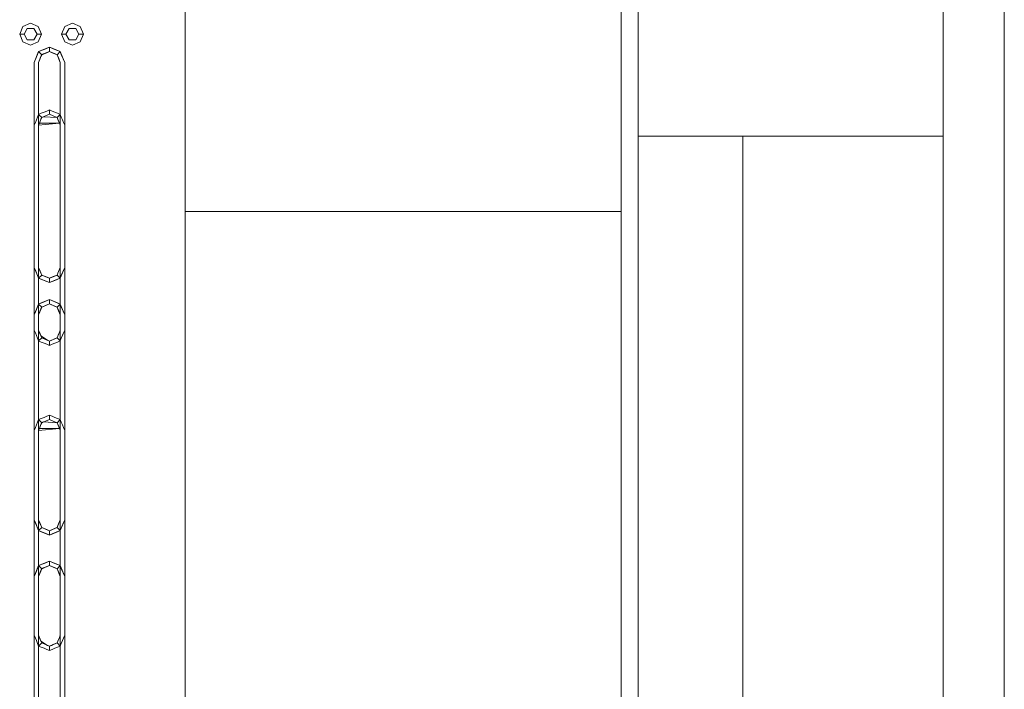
# Model space of a CAD drawing. Header units: millimetres. Extents: x 2 to 902, y -447 to 199.
# Tile 558 of 656: x 27.25 to 29.51, y 157.37 to 158.9. Entities that reach past the tile are written whole.
import ezdxf

# ---------------------------------------------------------------- set-up
doc = ezdxf.new("R2010")
doc.units = ezdxf.units.MM
doc.header["$MEASUREMENT"] = 0
for name, color, linetype, lineweight in [('IFC-Elemento construtivo genérico-Contorno', 253, 'Continuous', 5), ('IFC-Laje-Contorno', 134, 'Continuous', 5), ('IFC-Parede padrão-Contorno', 44, 'Continuous', 5), ('IFC-Parede-Contorno', 42, 'Continuous', 5), ('IFC-Pilar-Contorno', 83, 'Continuous', 5), ('IFC-Viga-Contorno', 66, 'Continuous', 5)]:
    doc.layers.add(name, color=color, linetype=linetype, lineweight=lineweight)

msp = doc.modelspace()

# ---------------------------------------------------------------- linework, layer by layer
at = {"layer": 'IFC-Elemento construtivo genérico-Contorno', "color": 7, "lineweight": 5}
for p, q in [((27.2489, 158.8714), (27.2562, 158.8891)), ((27.2489, 158.8714), (27.2562, 158.8891)), ((27.2562, 158.8891), (27.2739, 158.8964)), ((27.2562, 158.8891), (27.2739, 158.8964)), ((27.2739, 158.8964), (27.2916, 158.8891)), ((27.2739, 158.8964), (27.2916, 158.8891)), ((27.2916, 158.8891), (27.2989, 158.8714)), ((27.2916, 158.8891), (27.2989, 158.8714)), ((27.3449, 158.8714), (27.3522, 158.8891)), ((27.3449, 158.8714), (27.3522, 158.8891)), ((27.3522, 158.8891), (27.3699, 158.8964)), ((27.3522, 158.8891), (27.3699, 158.8964)), ((27.3699, 158.8964), (27.3876, 158.8891)), ((27.3699, 158.8964), (27.3876, 158.8891)), ((27.3876, 158.8891), (27.3949, 158.8714)), ((27.3876, 158.8891), (27.3949, 158.8714)), ((27.2489, 158.8714), (27.2589, 158.8714)), ((27.2489, 158.8714), (27.2562, 158.8538)), ((27.2489, 158.8714), (27.2589, 158.8714)), ((27.2489, 158.8714), (27.2562, 158.8538)), ((27.2589, 158.8714), (27.2664, 158.8844)), ((27.2589, 158.8714), (27.2664, 158.8844)), ((27.2589, 158.8714), (27.2664, 158.8584)), ((27.2589, 158.8714), (27.2664, 158.8584)), ((27.2664, 158.8844), (27.2814, 158.8844)), ((27.2664, 158.8844), (27.2814, 158.8844)), ((27.2814, 158.8844), (27.2889, 158.8714)), ((27.2814, 158.8844), (27.2889, 158.8714)), ((27.2814, 158.8584), (27.2889, 158.8714)), ((27.2814, 158.8584), (27.2889, 158.8714)), ((27.2889, 158.8714), (27.2989, 158.8714)), ((27.2889, 158.8714), (27.2989, 158.8714)), ((27.2916, 158.8538), (27.2989, 158.8714)), ((27.2916, 158.8538), (27.2989, 158.8714)), ((27.3449, 158.8714), (27.3549, 158.8714)), ((27.3449, 158.8714), (27.3522, 158.8538)), ((27.3449, 158.8714), (27.3549, 158.8714)), ((27.3449, 158.8714), (27.3522, 158.8538)), ((27.3549, 158.8714), (27.3624, 158.8844)), ((27.3549, 158.8714), (27.3624, 158.8844)), ((27.3549, 158.8714), (27.3624, 158.8584)), ((27.3549, 158.8714), (27.3624, 158.8584)), ((27.3624, 158.8844), (27.3774, 158.8844)), ((27.3624, 158.8844), (27.3774, 158.8844)), ((27.3774, 158.8844), (27.3849, 158.8714)), ((27.3774, 158.8844), (27.3849, 158.8714)), ((27.3774, 158.8584), (27.3849, 158.8714)), ((27.3774, 158.8584), (27.3849, 158.8714)), ((27.3849, 158.8714), (27.3949, 158.8714)), ((27.3849, 158.8714), (27.3949, 158.8714)), ((27.3876, 158.8538), (27.3949, 158.8714)), ((27.3876, 158.8538), (27.3949, 158.8714)), ((27.2562, 158.8538), (27.2739, 158.8464)), ((27.2562, 158.8538), (27.2739, 158.8464)), ((27.2664, 158.8584), (27.2814, 158.8584)), ((27.2664, 158.8584), (27.2814, 158.8584)), ((27.2739, 158.8464), (27.2916, 158.8538)), ((27.2739, 158.8464), (27.2916, 158.8538)), ((27.2924, 158.8312), (27.3171, 158.8414)), ((27.2985, 158.8337), (27.3171, 158.8414)), ((27.3047, 158.8363), (27.3171, 158.8414)), ((27.3109, 158.8389), (27.3171, 158.8414)), ((27.3171, 158.8314), (27.3171, 158.8414)), ((27.3171, 158.8414), (27.3419, 158.8312)), ((27.3171, 158.8414), (27.3295, 158.8363)), ((27.3171, 158.8414), (27.3357, 158.8337)), ((27.3171, 158.8414), (27.3233, 158.8389)), ((27.3522, 158.8538), (27.3699, 158.8464)), ((27.3522, 158.8538), (27.3699, 158.8464)), ((27.3624, 158.8584), (27.3774, 158.8584)), ((27.3624, 158.8584), (27.3774, 158.8584)), ((27.3699, 158.8464), (27.3876, 158.8538)), ((27.3699, 158.8464), (27.3876, 158.8538)), ((27.2821, 158.8064), (27.2924, 158.8312)), ((27.2821, 158.8064), (27.2898, 158.825)), ((27.2898, 158.825), (27.2924, 158.8312)), ((27.2921, 158.8064), (27.2977, 158.82)), ((27.2924, 158.8312), (27.3109, 158.8389)), ((27.2924, 158.8312), (27.3047, 158.8363)), ((27.2924, 158.8312), (27.2985, 158.8337)), ((27.2924, 158.8312), (27.2994, 158.8241)), ((27.296, 158.8158), (27.2977, 158.82)), ((27.2977, 158.82), (27.2994, 158.8241)), ((27.2994, 158.8241), (27.3171, 158.8314)), ((27.2994, 158.8241), (27.3127, 158.8296)), ((27.2994, 158.8241), (27.3083, 158.8278)), ((27.2994, 158.8241), (27.3038, 158.8259)), ((27.3038, 158.8259), (27.3171, 158.8314)), ((27.3083, 158.8278), (27.3171, 158.8314)), ((27.3127, 158.8296), (27.3171, 158.8314)), ((27.3171, 158.8314), (27.3348, 158.8241)), ((27.3171, 158.8314), (27.3259, 158.8278)), ((27.3171, 158.8314), (27.3215, 158.8296)), ((27.3171, 158.8314), (27.3304, 158.8259)), ((27.3215, 158.8296), (27.3348, 158.8241)), ((27.3233, 158.8389), (27.3419, 158.8312)), ((27.3259, 158.8278), (27.3348, 158.8241)), ((27.3295, 158.8363), (27.3419, 158.8312)), ((27.3304, 158.8259), (27.3348, 158.8241)), ((27.3348, 158.8241), (27.3419, 158.8312)), ((27.3348, 158.8241), (27.3421, 158.8064)), ((27.3348, 158.8241), (27.3384, 158.8153)), ((27.3348, 158.8241), (27.3366, 158.8197)), ((27.3348, 158.8241), (27.3403, 158.8109)), ((27.3357, 158.8337), (27.3419, 158.8312)), ((27.3366, 158.8197), (27.3421, 158.8064)), ((27.3419, 158.8312), (27.347, 158.8188)), ((27.3419, 158.8312), (27.3444, 158.825)), ((27.3444, 158.825), (27.3521, 158.8064)), ((27.347, 158.8188), (27.3521, 158.8064)), ((27.347, 158.8188), (27.3494, 158.813)), ((27.2821, 158.3364), (27.2821, 158.8064)), ((27.2921, 158.8064), (27.294, 158.8111)), ((27.2921, 158.3364), (27.2921, 158.8064)), ((27.294, 158.8111), (27.296, 158.8158)), ((27.3384, 158.8153), (27.3421, 158.8064)), ((27.3403, 158.8109), (27.3421, 158.8064)), ((27.3421, 158.3364), (27.3421, 158.8064)), ((27.3494, 158.813), (27.3521, 158.8064)), ((27.3521, 158.3364), (27.3521, 158.8064)), ((27.2898, 158.681), (27.2924, 158.6872)), ((27.2924, 158.6872), (27.2985, 158.6897)), ((27.2924, 158.6872), (27.2994, 158.6801)), ((27.2985, 158.6897), (27.3047, 158.6923)), ((27.2994, 158.6801), (27.3083, 158.6838)), ((27.3047, 158.6923), (27.3109, 158.6949)), ((27.3083, 158.6838), (27.3171, 158.6874)), ((27.3109, 158.6949), (27.3171, 158.6974)), ((27.3171, 158.6874), (27.3171, 158.6974)), ((27.3171, 158.6974), (27.3233, 158.6949)), ((27.3171, 158.6874), (27.3259, 158.6838)), ((27.3233, 158.6949), (27.3295, 158.6923)), ((27.3259, 158.6838), (27.3348, 158.6801)), ((27.3295, 158.6923), (27.3357, 158.6897)), ((27.3348, 158.6801), (27.3419, 158.6872)), ((27.3357, 158.6897), (27.3419, 158.6872)), ((27.3419, 158.6872), (27.3444, 158.681)), ((27.2821, 158.6624), (27.2848, 158.669)), ((27.2821, 158.1924), (27.2821, 158.6624)), ((27.2848, 158.669), (27.2872, 158.6748)), ((27.2872, 158.6748), (27.2898, 158.681)), ((27.2921, 158.6624), (27.294, 158.6671)), ((27.2921, 158.6624), (27.3403, 158.6668)), ((27.2921, 158.1924), (27.2921, 158.6624)), ((27.294, 158.6671), (27.2977, 158.676)), ((27.294, 158.6671), (27.296, 158.6718)), ((27.294, 158.6671), (27.3403, 158.6668)), ((27.296, 158.6718), (27.2977, 158.676)), ((27.2977, 158.676), (27.2994, 158.6801)), ((27.2994, 158.6801), (27.3038, 158.6819)), ((27.3038, 158.6819), (27.3348, 158.6801)), ((27.3348, 158.6801), (27.3384, 158.6713)), ((27.3348, 158.6801), (27.3366, 158.6757)), ((27.3366, 158.6757), (27.3403, 158.6668)), ((27.3384, 158.6713), (27.3403, 158.6668)), ((27.3403, 158.6668), (27.3421, 158.6624)), ((27.3421, 158.1924), (27.3421, 158.6624)), ((27.3444, 158.681), (27.347, 158.6748)), ((27.347, 158.6748), (27.3494, 158.669)), ((27.3494, 158.669), (27.3521, 158.6624)), ((27.3521, 158.1924), (27.3521, 158.6624)), ((27.2821, 158.3364), (27.2872, 158.3241)), ((27.2821, 158.3364), (27.2848, 158.3299)), ((27.2821, 158.3364), (27.2898, 158.3179)), ((27.2848, 158.3299), (27.2872, 158.3241)), ((27.2872, 158.3241), (27.2924, 158.3117)), ((27.2921, 158.3364), (27.2994, 158.3188)), ((27.2921, 158.3364), (27.2958, 158.3276)), ((27.2921, 158.3364), (27.2976, 158.3232)), ((27.2921, 158.3364), (27.2939, 158.332)), ((27.2939, 158.332), (27.2958, 158.3276)), ((27.2976, 158.3232), (27.2994, 158.3188)), ((27.3348, 158.3188), (27.3365, 158.3229)), ((27.3365, 158.3229), (27.3421, 158.3364)), ((27.3365, 158.3229), (27.3382, 158.327)), ((27.3382, 158.327), (27.3402, 158.3317)), ((27.3402, 158.3317), (27.3421, 158.3364)), ((27.3419, 158.3117), (27.3521, 158.3364)), ((27.3419, 158.3117), (27.3494, 158.3299)), ((27.3444, 158.3179), (27.3521, 158.3364)), ((27.3494, 158.3299), (27.3521, 158.3364)), ((27.2898, 158.3179), (27.2924, 158.3117)), ((27.2924, 158.3117), (27.2994, 158.3188)), ((27.2924, 158.3117), (27.3047, 158.3066)), ((27.2924, 158.3117), (27.2985, 158.3091)), ((27.2924, 158.3117), (27.3109, 158.304)), ((27.2924, 158.3117), (27.3171, 158.3014)), ((27.2985, 158.3091), (27.3171, 158.3014)), ((27.2994, 158.3188), (27.3171, 158.3114)), ((27.2994, 158.3188), (27.3083, 158.3151)), ((27.2994, 158.3188), (27.3127, 158.3133)), ((27.2994, 158.3188), (27.3038, 158.3169)), ((27.3038, 158.3169), (27.3171, 158.3114)), ((27.3047, 158.3066), (27.3171, 158.3014)), ((27.3083, 158.3151), (27.3171, 158.3114)), ((27.3109, 158.304), (27.3171, 158.3014)), ((27.3127, 158.3133), (27.3171, 158.3114)), ((27.3171, 158.3114), (27.3348, 158.3188)), ((27.3171, 158.3114), (27.3304, 158.3169)), ((27.3171, 158.3114), (27.3259, 158.3151)), ((27.3171, 158.3114), (27.3215, 158.3133)), ((27.3171, 158.3014), (27.3419, 158.3117)), ((27.3171, 158.3014), (27.3171, 158.3114)), ((27.3171, 158.3014), (27.3357, 158.3091)), ((27.3171, 158.3014), (27.3295, 158.3066)), ((27.3171, 158.3014), (27.3233, 158.304)), ((27.3215, 158.3133), (27.3348, 158.3188)), ((27.3233, 158.304), (27.3419, 158.3117)), ((27.3259, 158.3151), (27.3348, 158.3188)), ((27.3295, 158.3066), (27.3419, 158.3117)), ((27.3304, 158.3169), (27.3348, 158.3188)), ((27.3348, 158.3188), (27.3419, 158.3117)), ((27.3357, 158.3091), (27.3419, 158.3117)), ((27.3419, 158.3117), (27.3444, 158.3179)), ((27.2924, 158.2522), (27.3171, 158.2624)), ((27.2924, 158.2522), (27.3047, 158.2573)), ((27.2924, 158.2522), (27.2985, 158.2547)), ((27.2985, 158.2547), (27.3171, 158.2624)), ((27.3047, 158.2573), (27.3171, 158.2624)), ((27.3171, 158.2524), (27.3171, 158.2624)), ((27.3171, 158.2624), (27.3419, 158.2522)), ((27.3171, 158.2624), (27.3295, 158.2573)), ((27.3171, 158.2624), (27.3357, 158.2547)), ((27.3295, 158.2573), (27.3419, 158.2522)), ((27.3357, 158.2547), (27.3419, 158.2522)), ((27.2821, 158.2274), (27.2924, 158.2522)), ((27.2821, 158.2274), (27.2898, 158.246)), ((27.2821, 158.2274), (27.2848, 158.234)), ((27.2848, 158.234), (27.2872, 158.2398)), ((27.2872, 158.2398), (27.2924, 158.2522)), ((27.2898, 158.246), (27.2924, 158.2522)), ((27.2921, 158.2274), (27.2994, 158.2451)), ((27.2921, 158.2274), (27.2977, 158.241)), ((27.2921, 158.2274), (27.294, 158.2321)), ((27.2924, 158.2522), (27.2994, 158.2451)), ((27.294, 158.2321), (27.296, 158.2368)), ((27.296, 158.2368), (27.2977, 158.241)), ((27.2977, 158.241), (27.2994, 158.2451)), ((27.2994, 158.2451), (27.3171, 158.2524)), ((27.2994, 158.2451), (27.3083, 158.2488)), ((27.2994, 158.2451), (27.3038, 158.2469)), ((27.3038, 158.2469), (27.3171, 158.2524)), ((27.3083, 158.2488), (27.3171, 158.2524)), ((27.3171, 158.2524), (27.3259, 158.2488)), ((27.3171, 158.2524), (27.3304, 158.2469)), ((27.3171, 158.2524), (27.3348, 158.2451)), ((27.3259, 158.2488), (27.3348, 158.2451)), ((27.3304, 158.2469), (27.3348, 158.2451)), ((27.3348, 158.2451), (27.3419, 158.2522)), ((27.3348, 158.2451), (27.3421, 158.2274)), ((27.3348, 158.2451), (27.3384, 158.2363)), ((27.3348, 158.2451), (27.3366, 158.2407)), ((27.3366, 158.2407), (27.3421, 158.2274)), ((27.3384, 158.2363), (27.3403, 158.2318)), ((27.3403, 158.2318), (27.3421, 158.2274)), ((27.3419, 158.2522), (27.3521, 158.2274)), ((27.3419, 158.2522), (27.347, 158.2398)), ((27.3419, 158.2522), (27.3444, 158.246)), ((27.3444, 158.246), (27.3521, 158.2274)), ((27.347, 158.2398), (27.3521, 158.2274)), ((27.347, 158.2398), (27.3494, 158.234)), ((27.3494, 158.234), (27.3521, 158.2274)), ((27.2821, 157.7574), (27.2821, 158.2274)), ((27.2921, 157.7574), (27.2921, 158.2274)), ((27.3421, 157.7574), (27.3421, 158.2274)), ((27.3521, 157.7574), (27.3521, 158.2274)), ((27.2821, 158.1924), (27.2848, 158.1859)), ((27.2921, 158.1924), (27.2958, 158.1836)), ((27.2921, 158.1924), (27.2939, 158.188)), ((27.2939, 158.188), (27.2976, 158.1792)), ((27.3348, 158.1748), (27.3402, 158.1877)), ((27.3382, 158.183), (27.3402, 158.1877)), ((27.3402, 158.1877), (27.3421, 158.1924)), ((27.3444, 158.1739), (27.3521, 158.1924)), ((27.3494, 158.1859), (27.3521, 158.1924)), ((27.2848, 158.1859), (27.2872, 158.1801)), ((27.2872, 158.1801), (27.2898, 158.1739)), ((27.2898, 158.1739), (27.2924, 158.1677)), ((27.2924, 158.1677), (27.2994, 158.1748)), ((27.2924, 158.1677), (27.2985, 158.1651)), ((27.2958, 158.1836), (27.2994, 158.1748)), ((27.2976, 158.1792), (27.3127, 158.1693)), ((27.2985, 158.1651), (27.3047, 158.1626)), ((27.2994, 158.1748), (27.3083, 158.1711)), ((27.3083, 158.1711), (27.3171, 158.1674)), ((27.3127, 158.1693), (27.3171, 158.1674)), ((27.3171, 158.1674), (27.3348, 158.1748)), ((27.3171, 158.1674), (27.3259, 158.1711)), ((27.3171, 158.1674), (27.3215, 158.1693)), ((27.3171, 158.1574), (27.3171, 158.1674)), ((27.3215, 158.1693), (27.3259, 158.1711)), ((27.3259, 158.1711), (27.3348, 158.1748)), ((27.3259, 158.1711), (27.3304, 158.1729)), ((27.3295, 158.1626), (27.3357, 158.1651)), ((27.3304, 158.1729), (27.3348, 158.1748)), ((27.3348, 158.1748), (27.3365, 158.1789)), ((27.3348, 158.1748), (27.3419, 158.1677)), ((27.3357, 158.1651), (27.3419, 158.1677)), ((27.3365, 158.1789), (27.3382, 158.183)), ((27.3419, 158.1677), (27.3444, 158.1739)), ((27.3444, 158.1739), (27.3494, 158.1859)), ((27.3444, 158.1739), (27.347, 158.1801)), ((27.347, 158.1801), (27.3494, 158.1859)), ((27.3047, 158.1626), (27.3109, 158.16)), ((27.3109, 158.16), (27.3171, 158.1574)), ((27.3171, 158.1574), (27.3233, 158.16)), ((27.3233, 158.16), (27.3295, 158.1626)), ((27.2898, 157.981), (27.2924, 157.9872)), ((27.2924, 157.9872), (27.2985, 157.9897)), ((27.2924, 157.9872), (27.2994, 157.9801)), ((27.2985, 157.9897), (27.3047, 157.9923)), ((27.2994, 157.9801), (27.3083, 157.9838)), ((27.3047, 157.9923), (27.3109, 157.9949)), ((27.3083, 157.9838), (27.3171, 157.9874)), ((27.3109, 157.9949), (27.3171, 157.9974)), ((27.3171, 157.9874), (27.3171, 157.9974)), ((27.3171, 157.9974), (27.3233, 157.9949)), ((27.3171, 157.9874), (27.3259, 157.9838)), ((27.3233, 157.9949), (27.3295, 157.9923)), ((27.3259, 157.9838), (27.3348, 157.9801)), ((27.3295, 157.9923), (27.3357, 157.9897)), ((27.3348, 157.9801), (27.3419, 157.9872)), ((27.3357, 157.9897), (27.3419, 157.9872)), ((27.3419, 157.9872), (27.3444, 157.981)), ((27.2821, 157.9624), (27.2848, 157.969)), ((27.2821, 157.4924), (27.2821, 157.9624)), ((27.2848, 157.969), (27.2872, 157.9748)), ((27.2872, 157.9748), (27.2898, 157.981)), ((27.2921, 157.9624), (27.294, 157.9671)), ((27.2921, 157.9624), (27.3403, 157.9668)), ((27.2921, 157.4924), (27.2921, 157.9624)), ((27.294, 157.9671), (27.2977, 157.976)), ((27.294, 157.9671), (27.296, 157.9718)), ((27.294, 157.9671), (27.3403, 157.9668)), ((27.296, 157.9718), (27.2977, 157.976)), ((27.2977, 157.976), (27.2994, 157.9801)), ((27.2994, 157.9801), (27.3038, 157.9819)), ((27.3038, 157.9819), (27.3348, 157.9801)), ((27.3348, 157.9801), (27.3384, 157.9713)), ((27.3348, 157.9801), (27.3366, 157.9757)), ((27.3366, 157.9757), (27.3403, 157.9668)), ((27.3384, 157.9713), (27.3403, 157.9668)), ((27.3403, 157.9668), (27.3421, 157.9624)), ((27.3421, 157.4924), (27.3421, 157.9624)), ((27.3444, 157.981), (27.347, 157.9748)), ((27.347, 157.9748), (27.3494, 157.969)), ((27.3494, 157.969), (27.3521, 157.9624)), ((27.3521, 157.4924), (27.3521, 157.9624)), ((27.2821, 157.7574), (27.2872, 157.7451)), ((27.2821, 157.7574), (27.2848, 157.7509)), ((27.2821, 157.7574), (27.2898, 157.7389)), ((27.2821, 157.7574), (27.2924, 157.7327)), ((27.2921, 157.7574), (27.2994, 157.7398)), ((27.2921, 157.7574), (27.2958, 157.7486)), ((27.2921, 157.7574), (27.2976, 157.7442)), ((27.2921, 157.7574), (27.2939, 157.753)), ((27.3348, 157.7398), (27.3421, 157.7574)), ((27.3365, 157.7439), (27.3421, 157.7574)), ((27.3402, 157.7527), (27.3421, 157.7574)), ((27.3419, 157.7327), (27.3521, 157.7574)), ((27.3494, 157.7509), (27.3521, 157.7574)), ((27.2848, 157.7509), (27.2872, 157.7451)), ((27.2872, 157.7451), (27.2924, 157.7327)), ((27.2898, 157.7389), (27.2924, 157.7327)), ((27.2924, 157.7327), (27.2994, 157.7398)), ((27.2939, 157.753), (27.2994, 157.7398)), ((27.2958, 157.7486), (27.2994, 157.7398)), ((27.2976, 157.7442), (27.2994, 157.7398)), ((27.2994, 157.7398), (27.3171, 157.7324)), ((27.2994, 157.7398), (27.3083, 157.7361)), ((27.2994, 157.7398), (27.3127, 157.7343)), ((27.2994, 157.7398), (27.3038, 157.7379)), ((27.3038, 157.7379), (27.3171, 157.7324)), ((27.3083, 157.7361), (27.3171, 157.7324)), ((27.3171, 157.7324), (27.3348, 157.7398)), ((27.3171, 157.7324), (27.3304, 157.7379)), ((27.3171, 157.7324), (27.3259, 157.7361)), ((27.3215, 157.7343), (27.3348, 157.7398)), ((27.3259, 157.7361), (27.3348, 157.7398)), ((27.3304, 157.7379), (27.3348, 157.7398)), ((27.3348, 157.7398), (27.3365, 157.7439)), ((27.3348, 157.7398), (27.3419, 157.7327)), ((27.3365, 157.7439), (27.3382, 157.748)), ((27.3382, 157.748), (27.3402, 157.7527)), ((27.3419, 157.7327), (27.3494, 157.7509)), ((27.3419, 157.7327), (27.347, 157.7451)), ((27.3419, 157.7327), (27.3444, 157.7389)), ((27.3444, 157.7389), (27.347, 157.7451)), ((27.2924, 157.7327), (27.3171, 157.7224)), ((27.2924, 157.7327), (27.3047, 157.7276)), ((27.2924, 157.7327), (27.2985, 157.7301)), ((27.2924, 157.7327), (27.3109, 157.725)), ((27.2985, 157.7301), (27.3171, 157.7224)), ((27.3047, 157.7276), (27.3171, 157.7224)), ((27.3109, 157.725), (27.3171, 157.7224)), ((27.3127, 157.7343), (27.3171, 157.7324)), ((27.3171, 157.7324), (27.3215, 157.7343)), ((27.3171, 157.7224), (27.3419, 157.7327)), ((27.3171, 157.7224), (27.3171, 157.7324)), ((27.3171, 157.7224), (27.3357, 157.7301)), ((27.3171, 157.7224), (27.3295, 157.7276)), ((27.3171, 157.7224), (27.3233, 157.725)), ((27.3233, 157.725), (27.3419, 157.7327)), ((27.3295, 157.7276), (27.3419, 157.7327)), ((27.3357, 157.7301), (27.3419, 157.7327)), ((27.2821, 157.6274), (27.2924, 157.6522)), ((27.2821, 157.6274), (27.2898, 157.646)), ((27.2872, 157.6398), (27.2924, 157.6522)), ((27.2898, 157.646), (27.2924, 157.6522)), ((27.2921, 157.6274), (27.2994, 157.6451)), ((27.2924, 157.6522), (27.3171, 157.6624)), ((27.2924, 157.6522), (27.3047, 157.6573)), ((27.2924, 157.6522), (27.2985, 157.6547)), ((27.2924, 157.6522), (27.2994, 157.6451)), ((27.2977, 157.641), (27.2994, 157.6451)), ((27.2985, 157.6547), (27.3171, 157.6624)), ((27.2994, 157.6451), (27.3171, 157.6524)), ((27.2994, 157.6451), (27.3083, 157.6488)), ((27.2994, 157.6451), (27.3038, 157.6469)), ((27.3038, 157.6469), (27.3171, 157.6524)), ((27.3047, 157.6573), (27.3171, 157.6624)), ((27.3083, 157.6488), (27.3171, 157.6524)), ((27.3171, 157.6524), (27.3171, 157.6624)), ((27.3171, 157.6624), (27.3419, 157.6522)), ((27.3171, 157.6624), (27.3295, 157.6573)), ((27.3171, 157.6624), (27.3357, 157.6547)), ((27.3171, 157.6524), (27.3259, 157.6488)), ((27.3171, 157.6524), (27.3304, 157.6469)), ((27.3171, 157.6524), (27.3348, 157.6451)), ((27.3259, 157.6488), (27.3348, 157.6451)), ((27.3295, 157.6573), (27.3419, 157.6522)), ((27.3304, 157.6469), (27.3348, 157.6451)), ((27.3348, 157.6451), (27.3419, 157.6522)), ((27.3348, 157.6451), (27.3421, 157.6274)), ((27.3348, 157.6451), (27.3384, 157.6363)), ((27.3348, 157.6451), (27.3366, 157.6407)), ((27.3357, 157.6547), (27.3419, 157.6522)), ((27.3419, 157.6522), (27.3521, 157.6274)), ((27.3419, 157.6522), (27.347, 157.6398)), ((27.3419, 157.6522), (27.3444, 157.646)), ((27.3444, 157.646), (27.3521, 157.6274)), ((27.2821, 157.6274), (27.2848, 157.634)), ((27.2821, 157.1574), (27.2821, 157.6274)), ((27.2848, 157.634), (27.2872, 157.6398)), ((27.2921, 157.6274), (27.2977, 157.641)), ((27.2921, 157.6274), (27.294, 157.6321)), ((27.2921, 157.1574), (27.2921, 157.6274)), ((27.294, 157.6321), (27.296, 157.6368)), ((27.296, 157.6368), (27.2977, 157.641)), ((27.3366, 157.6407), (27.3421, 157.6274)), ((27.3384, 157.6363), (27.3403, 157.6318)), ((27.3403, 157.6318), (27.3421, 157.6274)), ((27.3421, 157.1574), (27.3421, 157.6274)), ((27.347, 157.6398), (27.3521, 157.6274)), ((27.347, 157.6398), (27.3494, 157.634)), ((27.3494, 157.634), (27.3521, 157.6274)), ((27.3521, 157.1574), (27.3521, 157.6274)), ((27.2821, 157.4924), (27.2848, 157.4859)), ((27.2921, 157.4924), (27.2958, 157.4836)), ((27.2921, 157.4924), (27.2939, 157.488)), ((27.2939, 157.488), (27.2976, 157.4792)), ((27.3348, 157.4748), (27.3402, 157.4877)), ((27.3382, 157.483), (27.3402, 157.4877)), ((27.3402, 157.4877), (27.3421, 157.4924)), ((27.3444, 157.4739), (27.3521, 157.4924)), ((27.3494, 157.4859), (27.3521, 157.4924)), ((27.2848, 157.4859), (27.2872, 157.4801)), ((27.2872, 157.4801), (27.2898, 157.4739)), ((27.2898, 157.4739), (27.2924, 157.4677)), ((27.2924, 157.4677), (27.2994, 157.4748)), ((27.2924, 157.4677), (27.2985, 157.4651)), ((27.2958, 157.4836), (27.2994, 157.4748)), ((27.2976, 157.4792), (27.3127, 157.4693)), ((27.2985, 157.4651), (27.3047, 157.4626)), ((27.2994, 157.4748), (27.3083, 157.4711)), ((27.3083, 157.4711), (27.3171, 157.4674)), ((27.3127, 157.4693), (27.3171, 157.4674)), ((27.3171, 157.4674), (27.3348, 157.4748)), ((27.3171, 157.4674), (27.3259, 157.4711)), ((27.3171, 157.4674), (27.3215, 157.4693)), ((27.3171, 157.4574), (27.3171, 157.4674)), ((27.3215, 157.4693), (27.3259, 157.4711)), ((27.3259, 157.4711), (27.3348, 157.4748)), ((27.3259, 157.4711), (27.3304, 157.4729)), ((27.3295, 157.4626), (27.3357, 157.4651)), ((27.3304, 157.4729), (27.3348, 157.4748)), ((27.3348, 157.4748), (27.3365, 157.4789)), ((27.3348, 157.4748), (27.3419, 157.4677)), ((27.3357, 157.4651), (27.3419, 157.4677)), ((27.3365, 157.4789), (27.3382, 157.483)), ((27.3419, 157.4677), (27.3444, 157.4739)), ((27.3444, 157.4739), (27.3494, 157.4859)), ((27.3444, 157.4739), (27.347, 157.4801)), ((27.347, 157.4801), (27.3494, 157.4859)), ((27.3047, 157.4626), (27.3109, 157.46)), ((27.3109, 157.46), (27.3171, 157.4574)), ((27.3171, 157.4574), (27.3233, 157.46)), ((27.3233, 157.46), (27.3295, 157.4626))]:
    msp.add_line(p, q, dxfattribs=at)
at = {"layer": 'IFC-Laje-Contorno', "color": 7, "lineweight": 5}
for p, q in [((27.6287, 154.2729), (27.6287, 174.8714)), ((29.5071, 153.7771), (29.5071, 159.5664)), ((29.5071, 156.0757), (29.5071, 159.5664)), ((28.6287, 153.723), (28.6287, 159.4264)), ((28.6287, 156.0757), (28.6287, 159.4264)), ((29.3671, 153.723), (29.3671, 159.4264))]:
    msp.add_line(p, q, dxfattribs=at)
at = {"layer": 'IFC-Parede padrão-Contorno', "color": 7, "lineweight": 5}
for p, q in [((29.3671, 157.9194), (29.3671, 159.5664)), ((29.5071, 156.9621), (29.5071, 159.5664)), ((28.6287, 158.4644), (28.6287, 159.1182)), ((27.6287, 158.4644), (27.6287, 158.9125)), ((27.6287, 158.4644), (28.222, 158.4644)), ((28.222, 158.4644), (28.6287, 158.4644)), ((29.3671, 153.723), (29.3671, 157.9194))]:
    msp.add_line(p, q, dxfattribs=at)
at = {"layer": 'IFC-Parede-Contorno', "color": 7, "lineweight": 5}
for p, q in [((28.6287, 158.4644), (28.6287, 159.4264)), ((27.6287, 153.6702), (27.6287, 158.4644)), ((28.6287, 153.6702), (28.6287, 158.4644))]:
    msp.add_line(p, q, dxfattribs=at)
at = {"layer": 'IFC-Pilar-Contorno', "color": 7, "lineweight": 5}
for p, q in [((28.6671, 158.7804), (28.6671, 159.0374)), ((28.6671, 158.8912), (28.6671, 158.9894)), ((29.3671, 158.8945), (29.3671, 158.9901)), ((28.6671, 158.6374), (28.6671, 158.8912)), ((29.3671, 158.6374), (29.3671, 158.8945)), ((28.6671, 158.6848), (28.6671, 158.7804)), ((28.6671, 158.6374), (28.6671, 158.6848)), ((28.6671, 158.6374), (29.1169, 158.6374)), ((28.6671, 158.6374), (28.7511, 158.6374)), ((28.7511, 158.6374), (28.923, 158.6374)), ((28.923, 158.6374), (29.3671, 158.6374)), ((29.1169, 158.6374), (29.2843, 158.6374)), ((29.2843, 158.6374), (29.3671, 158.6374))]:
    msp.add_line(p, q, dxfattribs=at)
at = {"layer": 'IFC-Viga-Contorno', "color": 7, "lineweight": 5}
for p, q in [((28.6671, 153.2413), (28.6671, 158.6374)), ((28.6671, 153.723), (28.6671, 158.6374)), ((28.9071, 153.2413), (28.9071, 158.6374)), ((28.9071, 153.723), (28.9071, 158.6374))]:
    msp.add_line(p, q, dxfattribs=at)

doc.saveas('drawing.dxf')
